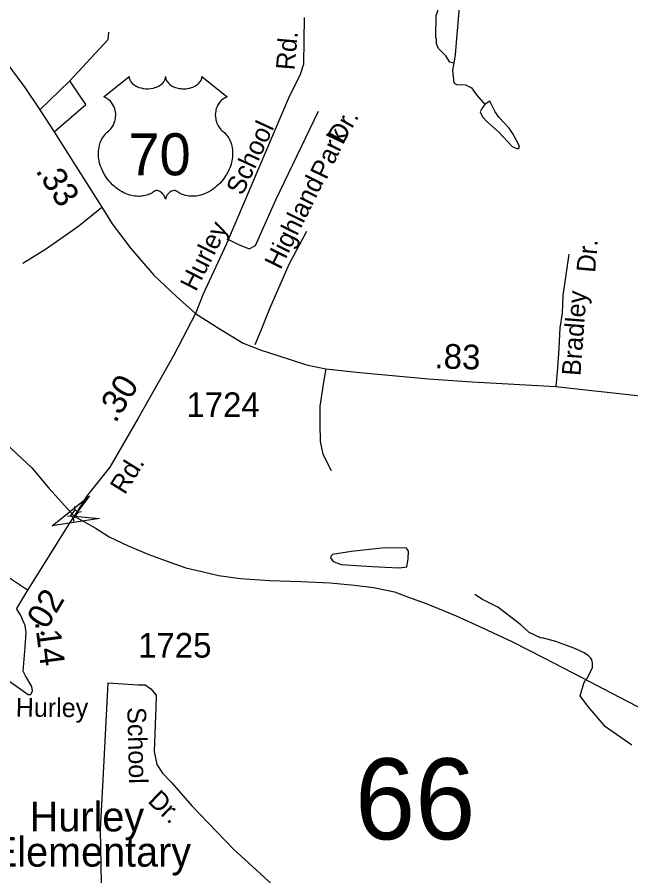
# Model space of a CAD drawing. Extents: x 1473865 to 1648260, y 639067 to 773536.
# Drawn here: x 1537346 to 1540456, y 712614 to 716961 of the extents above; entities that cross this region are included whole.
import ezdxf

# ---------------------------------------------------------------- set-up
doc = ezdxf.new("R2010")
doc.units = 0
for name, color, linetype in [('Exist Cultural Educational Facility High Label', 7, 'Continuous'), ('Exist Hydrographic Misc Water Feature', 7, 'Continuous'), ('Exist Railroad Mainline', 7, 'Continuous'), ('Exist Road Non-System Type 51', 7, 'Continuous'), ('Exist Road Non-System Type 51 Label', 7, 'Continuous'), ('Exist Road Primary US Attributed', 7, 'Continuous'), ('Exist Road Primary US Mileage Hundredths English Label', 7, 'Continuous'), ('Exist Road Primary US Shield CELL', 7, 'Continuous'), ('Exist Road Primary US Shield Number Label', 7, 'Continuous'), ('Exist Road Secondary Mileage Hundredths English Label', 7, 'Continuous'), ('Exist Road Secondary Structure Standard Bridge Attributed CELL', 7, 'Continuous'), ('Exist Road Secondary Structure Standard Bridge CELL', 7, 'Continuous'), ('Exist Road Secondary Structure Standard Bridge Number Label', 7, 'Continuous'), ('Exist Road Secondary Type 51 Attributed', 7, 'Continuous'), ('Exist Road Secondary Type 51 Label', 7, 'Continuous'), ('Exist Road Secondary Type 51 Number Label', 7, 'Continuous')]:
    doc.layers.add(name, color=color, linetype=linetype)

msp = doc.modelspace()

# ---------------------------------------------------------------- linework, layer by layer
at = {"layer": 'Exist Hydrographic Misc Water Feature'}
for points in [[(1539558.6, 716728.3), (1539539.3, 716732.8), (1539518, 716765.2), (1539480.7, 716802), (1539471.2, 716826.2), (1539471.7, 716850.1), (1539467.8, 716858.2), (1539469.9, 716970.1), (1539478.4, 716994), (1539487.7, 717057.8), (1539489.1, 717129.7), (1539485.2, 717137.8), (1539485.7, 717161.7), (1539474.7, 717210), (1539475, 717225.9), (1539481, 717231.8), (1539523.2, 717240.7)], [(1539523.2, 717240.7), (1539589.2, 717252.3), (1539588.3, 717083.7), (1539586.8, 717011.8), (1539566.1, 716772.3), (1539558.6, 716728.3)], [(1539558.6, 716728.3), (1539552.6, 716692.6), (1539559.3, 716628.5), (1539573.9, 716620.3), (1539617.4, 716619.4), (1539648.4, 716603.8), (1539673.2, 716568.9), (1539715.7, 716518.6)], [(1539715.7, 716518.6), (1539700.8, 716499.7), (1539692.5, 716481.9), (1539704, 716457.6), (1539725.5, 716433.2), (1539784.6, 716380), (1539855.1, 716306.6), (1539880.9, 716294.1), (1539889, 716297.9), (1539891.1, 716303.9), (1539887.4, 716318), (1539856.5, 716374.6), (1539838.9, 716398.9), (1539788, 716453.9), (1539768.5, 716482.3), (1539741.7, 716536.1), (1539733.5, 716531), (1539715.7, 716518.6)], [(1539320.5, 714177.4), (1539328.3, 714218.3), (1539329.2, 714258.3), (1539319.4, 714272.4), (1539309.5, 714274.6), (1539193.4, 714273), (1539041.1, 714256.1), (1538944.7, 714240.1), (1538936.6, 714234.2), (1538934.4, 714224.3), (1538942.2, 714212.1), (1538952.1, 714203.9), (1538987.8, 714189.2), (1539091.6, 714183.1), (1539147.6, 714180), (1539211.6, 714176.7), (1539283.5, 714173.2), (1539320.5, 714177.4)], [(1540460.3, 713275.7), (1540328.1, 713368.4), (1540238.1, 713472.2), (1540199.1, 713524.9), (1540218.4, 713588.5), (1540226.7, 713604.3), (1540234.8, 713612.2), (1540261.9, 713667.6), (1540262.4, 713691.6), (1540258.7, 713707.6), (1540252.8, 713715.8), (1540241, 713728), (1540219.3, 713742.4), (1540171.8, 713765.4), (1540147.9, 713773.8), (1540076.4, 713799.3), (1540007.4, 713818.1), (1540000.7, 713816.8), (1539941.2, 713846), (1539898.1, 713884.9), (1539781.7, 713973.2), (1539704.5, 714012.7), (1539664.9, 714037.5)]]:
    msp.add_lwpolyline(points, dxfattribs=at)
at = {"layer": 'Exist Railroad Mainline'}
msp.add_lwpolyline([(1537265.2, 714824), (1537420.8, 714679.4), (1537507.3, 714577.1), (1537634.6, 714434.3), (1537741.8, 714375.6), (1537812.9, 714330.3), (1537908.2, 714284.8), (1538013.6, 714240.8), (1538118.9, 714201.1), (1538200.5, 714173.6), (1538282.2, 714154.2), (1538365.8, 714134.7), (1538477.6, 714118.8), (1538625.6, 714108.2), (1538785.6, 714103.4), (1538931.6, 714096.8), (1539055.4, 714084.7), (1539151.2, 714073.2), (1539258.8, 714051.2), (1539324.5, 714026.1), (1539417.9, 713992.4), (1539570.9, 713929.9), (1539704, 713869.5), (1539852.9, 713800.9), (1540015.5, 713718), (1540203.9, 713618.7), (1540440, 713496.5), (1540626.3, 713399.3)], dxfattribs=at)
at = {"layer": 'Exist Road Non-System Type 51'}
for points in [[(1538416.8, 715836.5), (1538723.1, 716553.5), (1538782.4, 716673.2), (1538798.3, 716725.8), (1538802.9, 716959)], [(1537613.5, 716638.8), (1537761.9, 716798.9), (1537807.6, 716849.1), (1537809.9, 716885.7)], [(1537461.6, 716492.3), (1537613.5, 716638.8)], [(1537693.4, 716520), (1537613.5, 716638.8)], [(1537532.7, 716380.1), (1537693.4, 716520)], [(1538416.8, 715836.5), (1538467.2, 715810.6), (1538522.1, 715787.7), (1538554, 715806), (1538656.8, 716036.9), (1538873.8, 716484.9)], [(1537374.7, 715716.5), (1537493.9, 715789.8), (1537659.3, 715905), (1537774.3, 715999.2)], [(1538416.8, 715836.5), (1538286.6, 715555.4), (1538249.3, 715461.3)], [(1538811.5, 715875.5), (1538722.4, 715708.6), (1538624.4, 715484.9), (1538580.6, 715375.6), (1538551.1, 715301.7)], [(1540141.7, 715761.3), (1540125.8, 715656.1), (1540110.5, 715551.4), (1540107.2, 715463.4), (1540096.1, 715388.7), (1540091.5, 715285.8), (1540084.9, 715185.7), (1540075.5, 715091.5)], [(1538909.9, 715181.1), (1538900.7, 715124.2), (1538880.6, 714992.3), (1538879.2, 714902.3), (1538882, 714812.2), (1538894.9, 714747.9), (1538937.6, 714665.2)], [(1537804.8, 713591.1), (1537780.8, 713100.1), (1537766.8, 712848.1), (1537771.6, 712573.5), (1537761.6, 712435.4)], [(1537804.8, 713591.1), (1537958.7, 713581.1), (1537995.1, 713580.9), (1538022.7, 713560.3), (1538050.2, 713527.9), (1538048.4, 713467.1), (1538040.4, 713243.1), (1538053.1, 713176.5), (1538082.4, 713133.2), (1538127.6, 713086.4), (1538231.8, 712968.6), (1538442.9, 712749), (1538598.3, 712606.8), (1538732.5, 712482.6), (1538900.1, 712343.9), (1538986, 712218), (1539006, 712134), (1539053.9, 711990)]]:
    msp.add_lwpolyline(points, dxfattribs=at)
at = {"layer": 'Exist Road Primary US Attributed'}
for points in [[(1537214.6, 716832.6), (1537384.2, 716605.4), (1537461.6, 716492.3), (1537532.7, 716380.1), (1537610.8, 716256.9), (1537774.3, 715999.2), (1537828, 715915.8), (1537922.1, 715790.2), (1538038, 715655.8), (1538153.5, 715546.7), (1538249.3, 715461.3)], [(1538249.3, 715461.3), (1538360.7, 715389.8), (1538490.5, 715310.8), (1538581.8, 715275.3), (1538661.5, 715250.1), (1538812.4, 715200.3), (1538909.9, 715181.1), (1539082.3, 715161.9), (1539429.9, 715129.9), (1539651.7, 715114.4), (1540075.5, 715091.5), (1540518.9, 715042.7), (1540698.4, 715005.8), (1540909.8, 714972.6), (1541346.5, 714897.7), (1541675.5, 714838.4)]]:
    msp.add_lwpolyline(points, dxfattribs=at)
at = {"layer": 'Exist Road Primary US Shield CELL'}
msp.add_lwpolyline([(1537913.8, 716660.3), (1537914.1, 716654.9), (1537915.4, 716648.6), (1537916.4, 716645.4), (1537919.3, 716639.1), (1537924.2, 716631.8), (1537931, 716624.5), (1537938.7, 716618.2), (1537943.8, 716614.9), (1537952.6, 716610.2), (1537962.5, 716606), (1537973.6, 716602.8), (1537985, 716600.5), (1537997.3, 716599.2), (1538009.6, 716598.9), (1538022.8, 716599.9), (1538037.4, 716602.7), (1538044.1, 716604.5), (1538051.6, 716607.1), (1538058.6, 716609.9), (1538066.3, 716614), (1538072.4, 716618), (1538077.3, 716621.5), (1538084.1, 716628), (1538089.5, 716634.8), (1538091.8, 716638.6), (1538093.8, 716642.2), (1538096.5, 716650), (1538097.2, 716653.4), (1538097.8, 716660.5), (1538098.2, 716654.5), (1538098.8, 716650.8), (1538099.8, 716647.2), (1538101.3, 716643.3), (1538104.1, 716637.8), (1538107.1, 716633.3), (1538112.8, 716626.5), (1538116.4, 716623.2), (1538119.7, 716620.5), (1538128.4, 716614.5), (1538138.6, 716609.3), (1538143.6, 716607.1), (1538148.8, 716605.3), (1538155.3, 716603.3), (1538162.1, 716601.7), (1538168.8, 716600.6), (1538175.6, 716599.6), (1538182.6, 716599.1), (1538188.3, 716598.9), (1538195.3, 716599), (1538201.7, 716599.4), (1538208.4, 716600.1), (1538215.6, 716601.4), (1538221.5, 716602.6), (1538229.2, 716604.7), (1538236.2, 716607.2), (1538242.4, 716609.9), (1538250.4, 716614), (1538256.8, 716618.1), (1538261.5, 716621.9), (1538267.1, 716627), (1538272.5, 716633.2), (1538275.6, 716637.7), (1538277.8, 716642.3), (1538279.8, 716647.2), (1538281.1, 716652.3), (1538281.7, 716656.8), (1538281.8, 716660.7), (1538410.4, 716558.2), (1538407.4, 716557.1), (1538400.4, 716553.6), (1538394.8, 716550.4), (1538386, 716544.1), (1538382.2, 716540.7), (1538378.4, 716537.1), (1538374.9, 716533.3), (1538371.8, 716529.8), (1538368.1, 716524.6), (1538364.8, 716519.4), (1538361.5, 716513.7), (1538359.1, 716508.8), (1538355.2, 716498.5), (1538353.3, 716491.9), (1538352, 716486.4), (1538350.5, 716474.9), (1538350.1, 716469.4), (1538350.1, 716464), (1538350.4, 716458.3), (1538351, 716452.9), (1538352, 716447.2), (1538352.9, 716442.2), (1538354.5, 716436), (1538356.8, 716428.9), (1538359.6, 716421.9), (1538365.4, 716410.8), (1538373, 716399.4), (1538378.4, 716393), (1538383.7, 716387.5), (1538391.6, 716380.8), (1538395.9, 716377), (1538400.9, 716372.1), (1538408.9, 716362.8), (1538412.2, 716358.3), (1538415.5, 716353.4), (1538418.5, 716348.3), (1538421.6, 716342.8), (1538424, 716338.1), (1538428.5, 716327), (1538431.8, 716316.3), (1538433.3, 716310.7), (1538435.7, 716298.1), (1538436.6, 716291.9), (1538437.6, 716279.5), (1538437.7, 716264.7), (1538436.5, 716250.5), (1538433.9, 716234), (1538431.7, 716224.2), (1538428.3, 716212.7), (1538425, 716202.7), (1538419.1, 716188.1), (1538413.9, 716177.4), (1538407.2, 716165), (1538402.5, 716157.4), (1538397.2, 716149.4), (1538390.4, 716140.1), (1538382.5, 716130.2), (1538373, 716119.8), (1538365.3, 716112.1), (1538355.3, 716103.2), (1538349.2, 716098.2), (1538340.6, 716091.6), (1538328.7, 716083.7), (1538317, 716077), (1538307.1, 716071.9), (1538298.3, 716068.1), (1538286.9, 716063.7), (1538267.9, 716058.5), (1538261, 716057.1), (1538252.8, 716055.8), (1538245.1, 716055.1), (1538237.7, 716054.6), (1538227.6, 716054.6), (1538217.7, 716055.4), (1538208.3, 716056.8), (1538198.5, 716058.8), (1538188.2, 716061.8), (1538178.9, 716065.5), (1538169.5, 716070.1), (1538153.6, 716080.2), (1538149, 716082.6), (1538146.4, 716083.3), (1538140.3, 716083.6), (1538134.5, 716082.4), (1538128.6, 716080), (1538125, 716078.1), (1538120.3, 716075), (1538116.6, 716072.1), (1538112.2, 716067.9), (1538109.2, 716064.4), (1538106.8, 716061.7), (1538102.4, 716054.6), (1538100.8, 716051.3), (1538099.1, 716047), (1538097.6, 716040.6), (1538095.6, 716048.6), (1538093.3, 716053.9), (1538090.5, 716058.5), (1538087.7, 716062.5), (1538083.2, 716067.7), (1538079.2, 716071.6), (1538074.3, 716075.5), (1538069.1, 716078.6), (1538065, 716080.8), (1538061.2, 716082.2), (1538056.6, 716083.4), (1538052.8, 716083.7), (1538049.7, 716083.6), (1538045.4, 716082.6), (1538039.6, 716078.4), (1538034.1, 716074.6), (1538028.1, 716070.9), (1538020.9, 716067.1), (1538015.7, 716064.7), (1538009.4, 716062.2), (1538002.2, 716059.8), (1537994.3, 716057.7), (1537986.1, 716056.1), (1537979, 716055), (1537971.3, 716054.3), (1537964.4, 716054.1), (1537957.2, 716054.2), (1537950.4, 716054.7), (1537942.6, 716055.4), (1537932.9, 716056.8), (1537924.8, 716058.7), (1537916.3, 716060.9), (1537907.6, 716063.7), (1537898.3, 716067.2), (1537886.6, 716072.3), (1537878.4, 716076.5), (1537865.6, 716083.9), (1537850.6, 716094.3), (1537839.2, 716103.5), (1537830.9, 716111), (1537818.7, 716123.5), (1537811.5, 716131.6), (1537800.2, 716146.2), (1537793, 716156.8), (1537788.3, 716164.5), (1537781.5, 716177), (1537777.7, 716184.8), (1537772.9, 716196.2), (1537769, 716206.6), (1537765.8, 716216.5), (1537764.1, 716222.8), (1537761.7, 716233.8), (1537760.2, 716241.6), (1537758.8, 716252.3), (1537758, 716263.7), (1537757.8, 716274.1), (1537758.1, 716282.7), (1537759.1, 716292.8), (1537760.8, 716303.6), (1537762.9, 716312.8), (1537764.7, 716319.4), (1537767.4, 716327.4), (1537771.1, 716336.3), (1537775.3, 716344.8), (1537779.4, 716351.9), (1537784.5, 716359.5), (1537789.5, 716365.9), (1537796, 716373.1), (1537802.9, 716379.6), (1537809.1, 716384.7), (1537816.6, 716392), (1537820.5, 716396.4), (1537825.1, 716402.6), (1537828.9, 716408.3), (1537831.8, 716413.4), (1537835.7, 716420.9), (1537838.1, 716426.5), (1537841, 716435.2), (1537842.5, 716441.2), (1537844, 716449.1), (1537845, 716456.4), (1537845.4, 716465.6), (1537845.2, 716473.2), (1537844.2, 716482.1), (1537842.5, 716490.6), (1537840.5, 716498.1), (1537837.3, 716506.6), (1537834.4, 716512.8), (1537829.5, 716521.3), (1537824, 716529.1), (1537818.3, 716535.5), (1537812.6, 716541.2), (1537807.2, 716545.4), (1537802, 716549.1), (1537795.4, 716553.1), (1537789.1, 716556.2), (1537785.2, 716557.8)], close=True, dxfattribs=at)
at = {"layer": 'Exist Road Secondary Structure Standard Bridge Attributed CELL'}
msp.add_lwpolyline([(1537764, 714422.4), (1537523, 714385.2), (1537713.2, 714537.9), (1537634.6, 714434.3)], close=True, dxfattribs=at)
at = {"layer": 'Exist Road Secondary Structure Standard Bridge CELL'}
for p, q in [((1537640.7, 714466.1), (1537638.5, 714483.2)), ((1537654.3, 714455.5), (1537671.4, 714457.6)), ((1537600.3, 714434.1), (1537617.4, 714436.3)), ((1537633.5, 714408.3), (1537631.4, 714425.5))]:
    msp.add_line(p, q, dxfattribs=at)
msp.add_lwpolyline([(1537617.4, 714436.3), (1537640.6, 714466.1), (1537654.6, 714455.3), (1537631.4, 714425.5)], close=True, dxfattribs=at)
at = {"layer": 'Exist Road Secondary Type 51 Attributed'}
for points in [[(1538249.3, 715461.3), (1538139.5, 715250.8), (1537958.6, 714930.5), (1537815.4, 714683.6), (1537701.3, 714539.5), (1537634.6, 714434.3)], [(1537398.5, 714060.8), (1537287.1, 714134), (1537170.7, 714202.2), (1537075.5, 714251.6), (1537011.1, 714310.7), (1536945.9, 714371.7), (1536894.9, 714442.5), (1536769.8, 714625.1)], [(1537634.6, 714434.3), (1537613.3, 714401.9), (1537398.5, 714060.8)], [(1537398.5, 714060.8), (1537342.9, 713967.1)], [(1537166.9, 713690.1), (1537254.7, 713633.9), (1537402.2, 713530.9), (1537416.1, 713532.1), (1537424.2, 713549.5), (1537420.1, 713572), (1537388.3, 713625.8), (1537375.6, 713650.1), (1537386, 713772.2), (1537390.9, 713846.2), (1537386.3, 713881.5), (1537373.6, 713911.6), (1537364.3, 713932.4), (1537342.9, 713967.1)]]:
    msp.add_lwpolyline(points, dxfattribs=at)

# ---------------------------------------------------------------- texts
at = {"layer": 'Exist Cultural Educational Facility High Label'}
for s, p in [('Hurley', (1537409.7, 712838.4)), ('Elementary', (1537213, 712660.1))]:
    msp.add_text(s, height=150, rotation=0, dxfattribs=at).set_placement(p)
at = {"layer": 'Exist Road Non-System Type 51 Label'}
for s, rotation, p in [('Rd.', 84.9588, (1538751.4, 716690.4)), ('Dr.', 60.0989, (1538996.8, 716314.4)), ('School', 65.241, (1538487.5, 716054)), ('Park', 64.6114, (1538912.6, 716134)), ('Highland', 63.7304, (1538680.1, 715678.9)), ('Hurley', 63.3153, (1538251.7, 715568.1)), ('Dr.', 84.8626, (1540274.5, 715665.4)), ('Bradley', 85.6898, (1540200.2, 715142.9)), ('Hurley', 359.5643, (1537338.7, 713419.6)), ('School', 271.392, (1537904, 713466.9)), ('Dr.', 316.2246, (1538003, 712988.2))]:
    msp.add_text(s, height=95, rotation=rotation, dxfattribs=at).set_placement(p)
at = {"layer": 'Exist Road Primary US Mileage Hundredths English Label'}
for s, rotation, p in [('.33', 303.5981, (1537436.6, 716183.5)), ('.83', 358.3222, (1539459.7, 715183.7))]:
    msp.add_text(s, height=125, rotation=rotation, dxfattribs=at).set_placement(p)
at = {"layer": 'Exist Road Primary US Shield Number Label'}
msp.add_text('70', height=212.5, dxfattribs=at).set_placement((1537909.5, 716160.9))
at = {"layer": 'Exist Road Secondary Mileage Hundredths English Label'}
for s, rotation, p in [('.30', 58.2377, (1537844.4, 714901.9)), ('.02', 59.3224, (1537471.5, 713816.4)), ('.14', 277.4716, (1537435.3, 713900.7))]:
    msp.add_text(s, height=125, rotation=rotation, dxfattribs=at).set_placement(p)
at = {"layer": 'Exist Road Secondary Structure Standard Bridge Number Label'}
msp.add_text('66', height=410.1, dxfattribs=at).set_placement((1539058.1, 712798.4))
at = {"layer": 'Exist Road Secondary Type 51 Label'}
msp.add_text('Rd.', height=95, rotation=58.2377, dxfattribs=at).set_placement((1537891.5, 714539.4))
at = {"layer": 'Exist Road Secondary Type 51 Number Label'}
for s, p in [('1724', (1538203.5, 714936.5)), ('1725', (1537958.9, 713718.4))]:
    msp.add_text(s, height=125, dxfattribs=at).set_placement(p)

doc.saveas('drawing.dxf')
